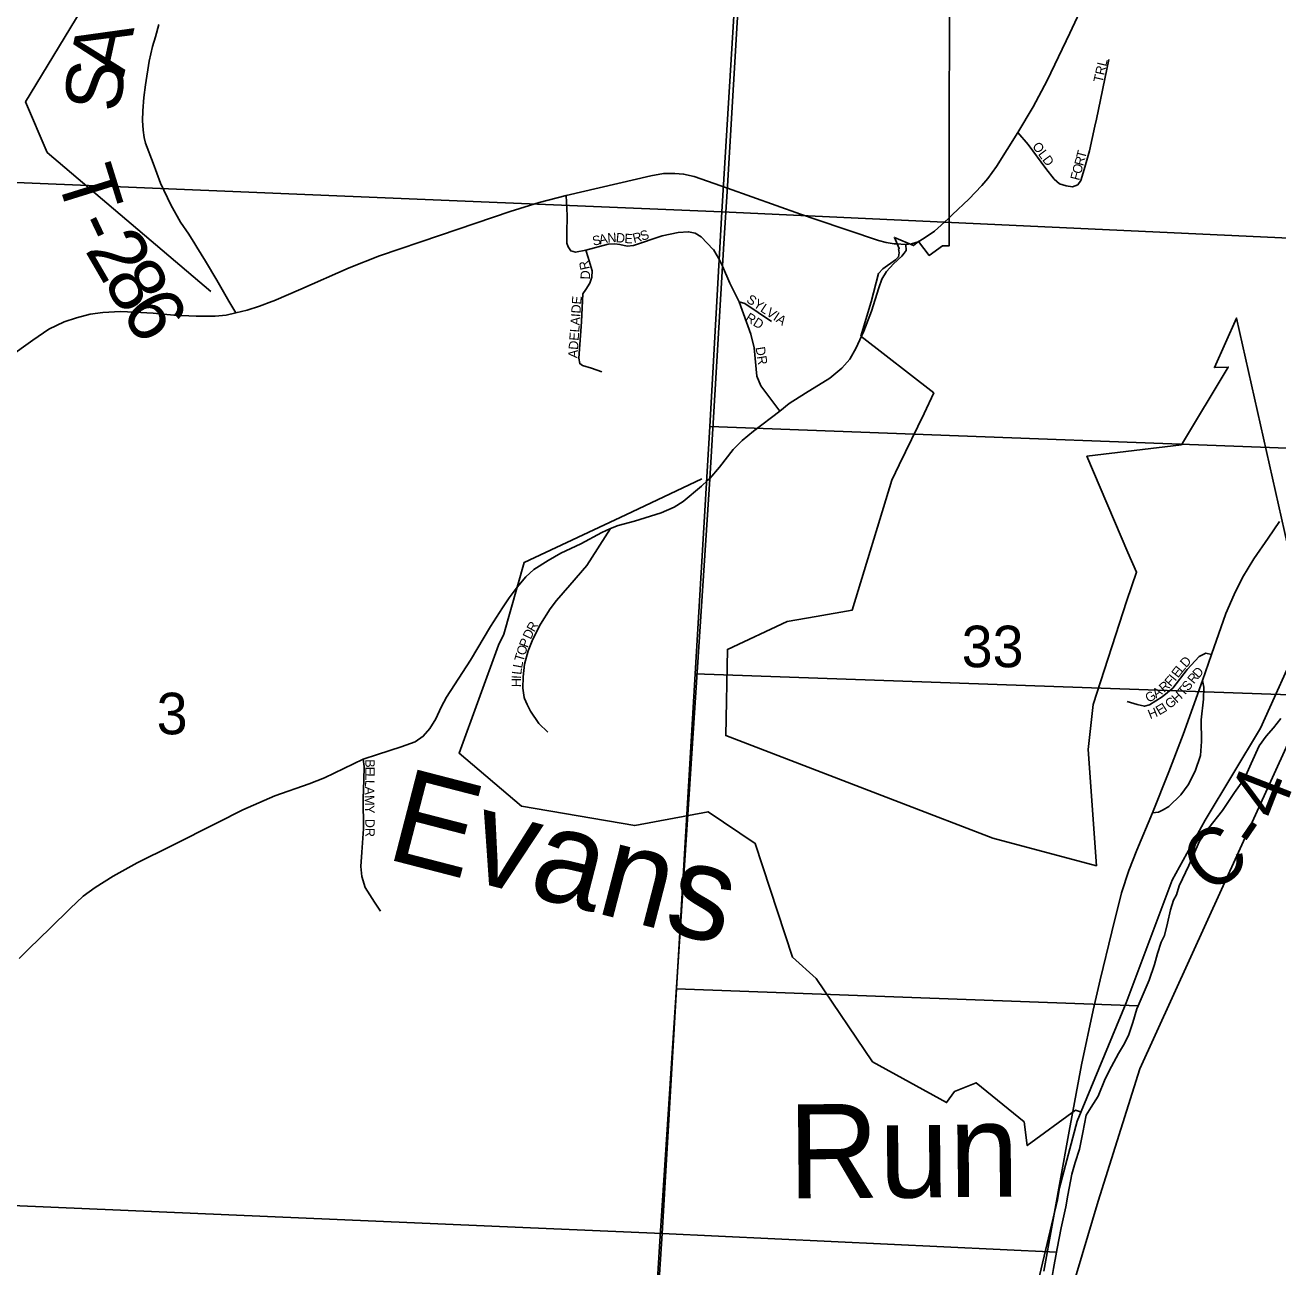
# Model space of a CAD drawing. Extents: x 1878108 to 2183446, y 146837 to 508383.
# Drawn here: x 2042273 to 2048929, y 286848 to 293449 of the extents above; entities that cross this region are included whole.
import ezdxf

# ---------------------------------------------------------------- set-up
doc = ezdxf.new("R2010")
doc.units = 0
for name, color, linetype in [('GM_X_City_Street', 7, 'Continuous'), ('GM_X_City_Street_Text', 7, 'Continuous'), ('GM_X_Corporation', 7, 'Continuous'), ('GM_X_County', 7, 'Continuous'), ('GM_X_County_Road', 7, 'Continuous'), ('GM_X_County_Road_Text', 7, 'Continuous'), ('GM_X_Major_River', 7, 'Continuous'), ('GM_X_Minor_River', 7, 'Continuous'), ('GM_X_Minor_River_Text', 7, 'Continuous'), ('GM_X_Section', 7, 'Continuous'), ('GM_X_Section_Text', 7, 'Continuous'), ('GM_X_State_Route', 7, 'Continuous'), ('GM_X_Township', 7, 'Continuous'), ('GM_X_Township_Road', 7, 'Continuous'), ('GM_X_Township_Road_Text', 7, 'Continuous'), ('GM_X_Township_Subdivision', 7, 'Continuous'), ('GM_X_Township_Subdivision_Text', 7, 'Continuous')]:
    doc.layers.add(name, color=color, linetype=linetype)

msp = doc.modelspace()

# ---------------------------------------------------------------- linework, layer by layer
at = {"layer": 'GM_X_City_Street'}
for points in [[(2047955.9, 292910.5), (2047964.4, 292948.8), (2048030.3, 293266.3)], [(2047546.1, 292877.6), (2047601.8, 292813.2), (2047694.7, 292686.8), (2047739.9, 292630), (2047768.3, 292605.4), (2047803.1, 292593.8), (2047836.7, 292588.7), (2047865.1, 292600.3), (2047881.8, 292622.2), (2047898.6, 292681.6), (2047927, 292781), (2047955.9, 292910.5)]]:
    msp.add_lwpolyline(points, dxfattribs=at)
at = {"layer": 'GM_X_Corporation'}
msp.add_lwpolyline([(2049139.4, 289977), (2048708.6, 291891.2), (2048591.5, 291628.1), (2048664.3, 291630.4), (2048416.1, 291218.4), (2047913.5, 291157.1), (2048130.7, 290645.4), (2048177.5, 290540.3), (2048125.7, 290390), (2047946.2, 289837.5), (2047921.1, 289598.8), (2047964.4, 288980.3), (2047414.8, 289127.6), (2046916.2, 289319), (2045995, 289672.6), (2046004, 290130.2), (2046322, 290278.4), (2046474.7, 290305.3), (2046666.7, 290339.2), (2046878.1, 291030.6), (2046915.7, 291111.2), (2047048.9, 291384.4), (2047099.7, 291493.2), (2046712.7, 291795.4), (2046767.9, 291978.1), (2046807.2, 292128.7), (2046829.2, 292153.8), (2046896, 292200.3), (2046913.6, 292216.3), (2046916.9, 292237.4), (2046912.9, 292258.8), (2046917.2, 292261), (2046891.1, 292319.9), (2046991.8, 292276.3), (2047018.4, 292298.9), (2047076.5, 292224.6), (2047147.1, 292275.9), (2047182.6, 292275.3), (2047182.7, 292397.4), (2047183.4, 294014.9)], dxfattribs=at)
at = {"layer": 'GM_X_County'}
msp.add_lwpolyline([(2057212.1, 297306.5), (2056735.2, 297160.2), (2056232.2, 296817.6), (2055577.6, 296152.3), (2055056.8, 295388.9), (2054757.4, 295136.5), (2053436.3, 294134.7), (2052695.8, 293625.8), (2052328.6, 293317.2), (2051352.7, 292511.8), (2050584.3, 291840.6), (2050358.8, 291578.1), (2049987.6, 291263.6), (2049808, 290985.1), (2049464.7, 290598.4), (2049161.4, 290025.3), (2048195.4, 287901.3), (2047973.9, 287198), (2047804.2, 286626.9)], dxfattribs=at)
at = {"layer": 'GM_X_County_Road'}
for points in [[(2046942.2, 292235.6), (2046953.9, 292250.5), (2046952.5, 292281.8)], [(2046717.1, 291795.8), (2046729.3, 291822), (2046769.3, 291927.9), (2046808, 292051.8), (2046824.8, 292098.2), (2046849.3, 292138.2), (2046885.5, 292179.5), (2046930.6, 292220.8), (2046942.2, 292235.6)], [(2045900.1, 291029.4), (2045910.2, 291039.3), (2045961.3, 291099.3), (2046034.9, 291192.2), (2046081.4, 291239.9), (2046142, 291290.3), (2046282.8, 291397), (2046331.8, 291437.4), (2046418.2, 291491.6), (2046548.6, 291571.6), (2046611.8, 291624.6), (2046654.4, 291672.3), (2046688, 291733), (2046717.1, 291795.8)], [(2042293.2, 288539.4), (2042405.6, 288648.3), (2042512.7, 288754.2), (2042581.1, 288818.7), (2042644.4, 288865.2), (2042741.2, 288924.5), (2042867.7, 288995.5), (2043050.9, 289085.9), (2043292.3, 289208.5), (2043429.1, 289276.9), (2043599.5, 289351.7), (2043782.7, 289416.3), (2043864, 289448.5), (2044068, 289546.6), (2044144.1, 289572.4), (2044270.6, 289612.4), (2044345.5, 289639.5), (2044388.1, 289669.2), (2044422.9, 289709.2), (2044455.2, 289760.9), (2044483.6, 289824.1), (2044512, 289877), (2044638.4, 290073.2), (2044745.6, 290252.6), (2044808.8, 290350.7), (2044844.9, 290404.9), (2044886.2, 290461.7), (2044932.7, 290515.9), (2044975.3, 290554.6), (2045051.4, 290603.7), (2045119.8, 290641.1), (2045225.7, 290691.4), (2045336.7, 290752.1), (2045383.1, 290772.7), (2045423.1, 290788.2), (2045509.6, 290811.4), (2045651.6, 290856.6), (2045721.3, 290886.3), (2045769, 290916), (2045867.1, 290997.3), (2045900.1, 291029.4)], [(2048261.6, 289262.4), (2048293.7, 289265.8), (2048319, 289277.3), (2048348.8, 289295.7), (2048412.7, 289356.8), (2048452.1, 289410.5), (2048488.8, 289483.9), (2048516.4, 289566.5), (2048522.1, 289641.1), (2048521, 289755.9), (2048533.6, 289866.1), (2048534.7, 289930.4), (2048527.8, 289964.8)], [(2042240.4, 288488.3), (2042293.2, 288539.4)]]:
    msp.add_lwpolyline(points, dxfattribs=at)
at = {"layer": 'GM_X_Major_River'}
msp.add_lwpolyline([(2050474.3, 291981.8), (2050356.9, 291891.2), (2050114.3, 291655.7), (2049925.6, 291444.5), (2049685.3, 291136.8), (2049496.9, 290837.4), (2049258.6, 290521.8), (2049111.8, 290304.7), (2049050.4, 290186.2), (2048836.7, 289712.3), (2048541.3, 289222.1), (2048366.9, 288904.7), (2048122.1, 288252.2), (2047861.1, 287623.8), (2047768.7, 287268.6), (2047757, 287204.5), (2047623.5, 286636.6)], dxfattribs=at)
at = {"layer": 'GM_X_Minor_River'}
for points in [[(2049071.3, 295738.5), (2048635.9, 296073.3), (2047892.1, 296090.6), (2047706.5, 296333.5), (2047457.4, 296375.3), (2047161.9, 296132.2), (2046768.9, 296293), (2046291.3, 296338.8), (2045743.4, 296083.5), (2045610.4, 295988.1), (2044736.4, 295840), (2044666.8, 295799.3), (2044025.4, 295797.6), (2043704.5, 295658.5), (2043156.3, 295282.9), (2042825.5, 294831.1), (2042589.3, 294348.1), (2042596.7, 293785.2), (2042570, 293528.5), (2042275.8, 293040.9), (2042389.6, 292771.4), (2043259.2, 292031.8)], [(2047880.1, 287672.3), (2047852.5, 287682), (2047596.4, 287493.3), (2047580.7, 287619.4), (2047325.4, 287827.6), (2047209.7, 287780.5), (2047168.4, 287722), (2046774.7, 287938.9), (2046476.2, 288381.2), (2046350.5, 288494.3), (2046152.1, 289099.7), (2045901.3, 289267.8), (2045511.4, 289194.2), (2044910.8, 289297.1), (2044578.3, 289578.7), (2044787.2, 290153.7), (2044816.5, 290212.1), (2044923.8, 290591.8), (2045463.7, 290845.1), (2045868, 291037)]]:
    msp.add_lwpolyline(points, dxfattribs=at)
at = {"layer": 'GM_X_Section'}
for points in [[(2046305.3, 297866), (2045974, 292455.4), (2040477.8, 292684.4), (2040533.2, 293648.8), (2040666, 295882.7), (2040795.1, 298102.8)], [(2046305.3, 297866), (2051725.6, 297626.8), (2051406.4, 292766.4), (2051368.5, 292736.3), (2051314.6, 292690.1), (2051262.8, 292641.9), (2051200.9, 292591.7), (2051101.2, 292499.3), (2050981.6, 292386.8), (2050889.9, 292300.5), (2050854, 292266.4), (2050820.1, 292230.3), (2045974, 292455.4)], [(2040477.8, 292684.4), (2045974, 292455.4), (2045910.6, 291315.1), (2045832.9, 289999.9), (2045733.4, 288325.6), (2045656.8, 287027), (2040106.5, 287265.7), (2040403.1, 291442.9)], [(2045974, 292455.4), (2050820.1, 292230.3), (2050754.2, 292182), (2050714.3, 292153.8), (2050554.7, 292043.3), (2050492.9, 291965), (2050363.3, 291852.5), (2050257.6, 291766.2), (2050151.9, 291655.8), (2050074.2, 291579.5), (2050014.4, 291519.3), (2049964.6, 291447.1), (2049910.9, 291356.9), (2049861.2, 291276.6), (2049795.4, 291188.4), (2049779, 291169), (2045910.6, 291315.1)], [(2049779, 291169), (2049737.7, 291120.2), (2049628, 291005.8), (2049538.4, 290901.4), (2049442.8, 290781.1), (2049385.1, 290688.9), (2049329.3, 290608.7), (2049283.5, 290542.5), (2049245.7, 290484.3), (2049212, 290420.2), (2049178.2, 290342.1), (2049164.4, 290298), (2049118.6, 290231.8), (2049068.9, 290143.6), (2049027.3, 290027.4), (2049003.5, 289949.3), (2048991.9, 289888.3), (2045832.9, 289999.9), (2045910.6, 291315.1)], [(2048185.9, 288235.3), (2048179.3, 288220), (2048157.6, 288147.9), (2048135.8, 288083.8), (2048113.9, 288035.7), (2048082.1, 287983.6), (2048044.4, 287913.5), (2048010.6, 287847.3), (2047972.9, 287755.2), (2047937.1, 287697), (2047909.2, 287654.9), (2047891.5, 287562.9), (2047873.8, 287474.8), (2047852.1, 287402.7), (2047834.3, 287340.6), (2047812.7, 287230.5), (2047800.9, 287168.4), (2047777.3, 287056.3), (2047755.6, 286946.2), (2047752, 286926.7), (2045656.8, 287027), (2045733.4, 288325.6)], [(2040106.5, 287265.7), (2045656.8, 287027), (2045601, 286154.5), (2045400.1, 282821.2), (2045329.4, 281630.4), (2039736.5, 281877.8)], [(2047752, 286926.7), (2047736, 286840.1), (2047718.4, 286734), (2047704.8, 286616), (2047695.2, 286483.9), (2047687.7, 286347.8), (2047678, 286269.8), (2047672.2, 286191.7), (2047666.9, 286077.2), (2045601, 286154.5), (2045656.8, 287027)]]:
    msp.add_lwpolyline(points, close=True, dxfattribs=at)
msp.add_lwpolyline([(2048944.2, 289763.1), (2048904.3, 289712.9), (2048866.5, 289668.8), (2048828.6, 289618.6), (2048787, 289524.5), (2048751.2, 289444.3), (2048697.5, 289370.1), (2048633.8, 289273.9), (2048562.1, 289181.6), (2048512.3, 289111.4), (2048454.8, 288981.2), (2048403.1, 288873), (2048389.3, 288826.9), (2048373.4, 288796.9), (2048357.6, 288746.8), (2048341.8, 288674.7), (2048326, 288610.6), (2048308.1, 288574.6), (2048288.3, 288514.5), (2048272.5, 288456.4), (2048244.8, 288372.3), (2048213.1, 288298.2), (2048185.9, 288235.3), (2045733.4, 288325.6), (2045832.9, 289999.9), (2048991.9, 289888.3)], dxfattribs=at)
at = {"layer": 'GM_X_State_Route'}
for points in [[(2047199.6, 292441), (2047285.6, 292522.8), (2047355.2, 292596.4), (2047387.5, 292633.8), (2047434, 292697.1), (2047546.1, 292877.6), (2047627.6, 293014.6), (2047702.4, 293154), (2047823.8, 293405.7), (2047888.3, 293546.3), (2047916.7, 293592.8), (2047948.9, 293634.1), (2047986.4, 293671.5), (2048034.1, 293707.7), (2048103.8, 293742.5), (2048347.8, 293840.6), (2048443.3, 293870.3), (2048503.9, 293888.4), (2048567.2, 293900), (2048633.8, 293906.7)], [(2043594.4, 291983.7), (2043737.1, 292044.7), (2043994.1, 292157.7), (2044154.8, 292222), (2044479.2, 292332.1), (2044850.6, 292456.9), (2045003.5, 292505.6), (2045147.1, 292541.9), (2045597.4, 292647.5), (2045665, 292659.6), (2045724.1, 292659.9), (2045771.4, 292656.3), (2045827.9, 292643), (2046003.6, 292581.4), (2046393, 292443.6), (2046476.1, 292414.8), (2046807.4, 292304), (2046847.3, 292292.9), (2046890.5, 292286.2), (2046900.5, 292285.5)], [(2046900.5, 292285.5), (2046952.5, 292281.8), (2046982.3, 292286.7), (2047017.1, 292297), (2047049.4, 292316.3), (2047103.6, 292353.8), (2047175.8, 292418.3), (2047199.6, 292441)], [(2041350.6, 291124.3), (2041398.9, 291141.9), (2041453.7, 291168.4), (2041528.9, 291213), (2041732, 291353.9), (2042063.1, 291594.6), (2042313.2, 291774.2), (2042398.9, 291831.8), (2042480, 291870.5), (2042545.7, 291892.8), (2042618.5, 291911.6), (2042686.6, 291921), (2042779.4, 291925.7), (2042853.4, 291923.4), (2042953.2, 291917.5), (2043062.4, 291906.9), (2043182.1, 291901.1), (2043281.9, 291902.2), (2043340.6, 291906.9), (2043391.9, 291918.3), (2043453.4, 291932.8), (2043518.8, 291953.8), (2043584.2, 291979.3), (2043594.4, 291983.7)], [(2048876.1, 290721.8), (2048936.4, 290809.5)], [(2047684.4, 286826.7), (2047729.9, 287070.9), (2047768.5, 287287.1), (2047818.8, 287569.9), (2047884.2, 287921.7), (2047946.1, 288213.9), (2047983.5, 288374), (2048045.5, 288628.7), (2048096.9, 288836.7), (2048136.6, 288955.9), (2048178.7, 289063.5), (2048261.6, 289262.4), (2048349.3, 289479.5), (2048425.3, 289678.2), (2048527.8, 289964.8), (2048576, 290102.5), (2048651.8, 290321.7), (2048696.6, 290421.6), (2048740.2, 290512.2), (2048799.9, 290610.9), (2048876.1, 290721.8)]]:
    msp.add_lwpolyline(points, dxfattribs=at)
at = {"layer": 'GM_X_Township'}
for points in [[(2041416.6, 309015.4), (2043687.2, 308920.5), (2044671.3, 308870.3), (2046896.4, 308713), (2046850.7, 307315.9), (2046837.6, 306990.7), (2046818.9, 306761.3), (2046274.1, 297148.3), (2046004.2, 292592), (2045984.8, 292287.1), (2045909.9, 291035.1), (2045645.1, 286985.8), (2045292.2, 281208.8), (2045231.9, 280221.7), (2044993.2, 276329), (2043134.5, 276417.7), (2042678.2, 276439.4), (2039443.8, 276593.8)], [(2045292.2, 281208.8), (2045645.1, 286985.8), (2045909.9, 291035.1), (2045984.8, 292287.1), (2046004.2, 292592), (2046274.1, 297148.3), (2046818.9, 306761.3), (2046837.6, 306990.7), (2046850.7, 307315.9), (2046896.4, 308713), (2049918.6, 308616.7), (2052395.6, 308421.9), (2058453.5, 308204.9)], [(2057212.1, 297306.5), (2056735.2, 297160.2), (2056232.2, 296817.6), (2055577.6, 296152.3), (2055056.8, 295388.9), (2054757.4, 295136.5), (2053436.3, 294134.7), (2052695.8, 293625.8), (2052328.6, 293317.2), (2051352.7, 292511.8), (2050584.3, 291840.6), (2050358.8, 291578.1), (2049987.6, 291263.6), (2049808, 290985.1), (2049464.7, 290598.4), (2049161.4, 290025.3), (2048195.4, 287901.3), (2047973.9, 287198), (2047804.2, 286626.9)]]:
    msp.add_lwpolyline(points, dxfattribs=at)
at = {"layer": 'GM_X_Township_Road'}
for points in [[(2042964.9, 293385.7), (2042983.6, 293450.8)], [(2043175.1, 292285), (2043142.1, 292337.2), (2043098.9, 292401.5), (2043047.9, 292493.4), (2042992.5, 292607.6), (2042952.6, 292715), (2042912.7, 292820.3), (2042905, 292850.2), (2042900.5, 292890.1), (2042897.2, 292942.2), (2042897.8, 292992.5), (2042902.8, 293063), (2042911.6, 293131.7), (2042931.6, 293255.8), (2042950.4, 293335.5), (2042964.9, 293385.7)], [(2043391.9, 291918.3), (2043354.8, 291980.4), (2043290.6, 292092.3), (2043231.8, 292193.2), (2043185.5, 292268.6), (2043175.1, 292285)]]:
    msp.add_lwpolyline(points, dxfattribs=at)
at = {"layer": 'GM_X_Township_Subdivision'}
for points in [[(2045147.1, 292541.9), (2045153.4, 292436.4), (2045150.8, 292340.9), (2045150.8, 292289.2), (2045157.3, 292269.9), (2045171.5, 292247.9), (2045196, 292241.5), (2045251.5, 292251.8), (2045370.2, 292284.1), (2045406.4, 292286.7), (2045432.2, 292282.8), (2045472.2, 292273.8), (2045504.5, 292276.3), (2045658, 292328), (2045741.9, 292346), (2045797.4, 292349.9), (2045832.3, 292342.2), (2045864.6, 292322.8), (2045896.8, 292289.2), (2045928.4, 292256.4)], [(2045336.7, 291605.2), (2045281.2, 291625.8), (2045234.7, 291640), (2045219.2, 291649.1), (2045215.4, 291677.5), (2045229.6, 291871.1), (2045236, 292020.8), (2045251.5, 292044), (2045273.4, 292077.6), (2045283.8, 292108.5), (2045285.1, 292142.1), (2045264.4, 292213.1), (2045251.5, 292251.8)], [(2045928.4, 292256.4), (2045929.1, 292255.7), (2045963.9, 292197.6), (2045977.6, 292166.3), (2046016.8, 292076.3), (2046065.9, 291976.9), (2046129.1, 291806.5), (2046145.9, 291733), (2046160.1, 291582), (2046180.8, 291530.3), (2046282.8, 291397)], [(2046065.9, 291976.9), (2046095.6, 291967.9), (2046237.5, 291872.4)], [(2044926, 289869), (2044923.7, 289874.4), (2044917.2, 289923.5), (2044918.5, 289985.4), (2044926.3, 290051.3), (2044945.6, 290123.5), (2044970.1, 290185.5), (2045011.4, 290264.2), (2045061.8, 290346.8), (2045096.6, 290390.7), (2045166.3, 290472), (2045257.9, 290576.6), (2045383.1, 290772.7)], [(2048128.4, 289853.5), (2048181.2, 289837.4), (2048219.1, 289828.2), (2048246.7, 289836.2), (2048314.4, 289877.6), (2048369.5, 289924.6), (2048446.4, 290023.3), (2048509.5, 290093.3), (2048545.1, 290110.5), (2048576, 290102.5)], [(2045050.2, 289689.9), (2045002.4, 289736.3), (2044958.5, 289802.2), (2044939.2, 289838.3), (2044926, 289869)], [(2044068, 289546.6), (2044074.4, 289507.9), (2044071.7, 289435.9)], [(2044071.7, 289435.9), (2044068, 289337.5), (2044070.6, 289177.5), (2044061.5, 289053.6), (2044056.4, 288977.4), (2044061.5, 288923.2), (2044079.6, 288865.2), (2044129.9, 288787.6), (2044160.2, 288739.7)]]:
    msp.add_lwpolyline(points, dxfattribs=at)

# ---------------------------------------------------------------- texts
at = {"layer": 'GM_X_City_Street_Text'}
for s, rotation, p in [('TRL', 77.00476, (2047996, 293139.3)), ('OLD', 306.47405, (2047621.1, 292804)), ('R', 75.19512, (2047894.2, 292697)), ('T', 75.38442, (2047904.4, 292735.5)), ('F', 75.49983, (2047872.7, 292619.7)), ('O', 73.62525, (2047881.4, 292653.3))]:
    msp.add_text(s, height=50, rotation=rotation, dxfattribs=at).set_placement(p)
at = {"layer": 'GM_X_County_Road_Text'}
for s, rotation, p in [('4', 68.66849, (2048937.8, 289213)), ('-', 55.69499, (2048833.8, 289045.7)), ('C', 37.39368, (2048566.4, 288820.4))]:
    msp.add_text(s, height=300, rotation=rotation, dxfattribs=at).set_placement(p)
at = {"layer": 'GM_X_Minor_River_Text'}
for s, height, rotation, p in [('Evans', 500.01, 345.51141, (2044179.5, 289020.6)), ('Run', 500, 0.51133, (2046328.3, 287211.8))]:
    msp.add_text(s, height=height, rotation=rotation, dxfattribs=at).set_placement(p)
at = {"layer": 'GM_X_Section_Text'}
for s, p in [('33', (2047248.4, 290035.5)), ('3', (2042971.6, 289679.1))]:
    msp.add_text(s, height=221, rotation=0.00001, dxfattribs=at).set_placement(p)
at = {"layer": 'GM_X_Township_Road_Text'}
for s, rotation, p in [('A', 77.65057, (2042797, 293172)), ('S', 84.27947, (2042778.3, 292979.7)), ('T', 287.28833, (2042438.4, 292645.1)), ('-', 295.51513, (2042522.2, 292387.1)), ('2', 300.17874, (2042587.7, 292252.4)), ('8', 300.84669, (2042682.6, 292089.4)), ('6', 301.07143, (2042778, 291929.6))]:
    msp.add_text(s, height=300, rotation=rotation, dxfattribs=at).set_placement(p)
at = {"layer": 'GM_X_Township_Subdivision_Text'}
for s, rotation, p in [('A', 12.51458, (2045326.7, 292283)), ('N', 3.87224, (2045367.7, 292292.2)), ('D', 353.84569, (2045409.3, 292295.3)), ('E', 356.54548, (2045455.6, 292290.3)), ('R', 14.09713, (2045507.3, 292289.7)), ('S', 19.77528, (2045550.9, 292301)), ('S', 12.97619, (2045292.5, 292275.1)), ('R', 102.60551, (2045273.2, 292153.5)), ('D', 87.92339, (2045272.9, 292095.9)), ('ADELAIDE', 85.97083, (2045206.8, 291677)), ('SYLVIA', 326.30994, (2046100.8, 291979)), ('RD', 327.99708, (2046095, 291880.6)), ('DR', 278.97854, (2046153.2, 291735)), ('R', 61.00199, (2044977.7, 290219.1)), ('D', 63.59133, (2044958.4, 290180.2)), ('O', 71.86227, (2044928.5, 290094.8)), ('P', 69.92353, (2044942, 290136.2)), ('T', 73.88949, (2044918.8, 290061.4)), ('D', 48.18497, (2048440.7, 290030.3)), ('L', 83.26462, (2044908.6, 289994)), ('L', 79.28469, (2044912.6, 290028.1)), ('E', 52.22151, (2048397.6, 289975.8)), ('L', 51.05855, (2048419, 290003.4)), ('R', 50.6918, (2048481.7, 289943.8)), ('D', 48.26299, (2048506.4, 289974)), ('H', 89.21307, (2044906.9, 289929.4)), ('I', 87.06992, (2044907.5, 289972.9)), ('R', 41.08674, (2048323.5, 289898.4)), ('F', 48.68092, (2048358.4, 289929.6)), ('I', 51.31642, (2048383.3, 289958)), ('T', 50.29153, (2048428.6, 289877.6)), ('S', 51.99163, (2048452.1, 289905.9)), ('G', 31.71346, (2048242.4, 289845.3)), ('A', 34.1177, (2048281.8, 289869.7)), ('G', 38.00272, (2048353, 289812.6)), ('H', 42.46757, (2048391, 289842.5)), ('H', 21.67152, (2048249.8, 289759)), ('E', 30.48428, (2048298.2, 289779)), ('I', 32.3941, (2048330.1, 289797.8)), ('B', 269.82997, (2044080.3, 289546.8)), ('E', 269.83244, (2044080.2, 289507.2)), ('L', 267.92339, (2044080, 289437.3)), ('L', 269.83244, (2044080.1, 289472)), ('A', 268.15754, (2044078.7, 289401.9)), ('M', 270.59354, (2044077.3, 289355.6)), ('Y', 272.83455, (2044077.9, 289300.7)), ('DR', 270, (2044080.3, 289230))]:
    msp.add_text(s, height=50, rotation=rotation, dxfattribs=at).set_placement(p)

doc.saveas('drawing.dxf')
